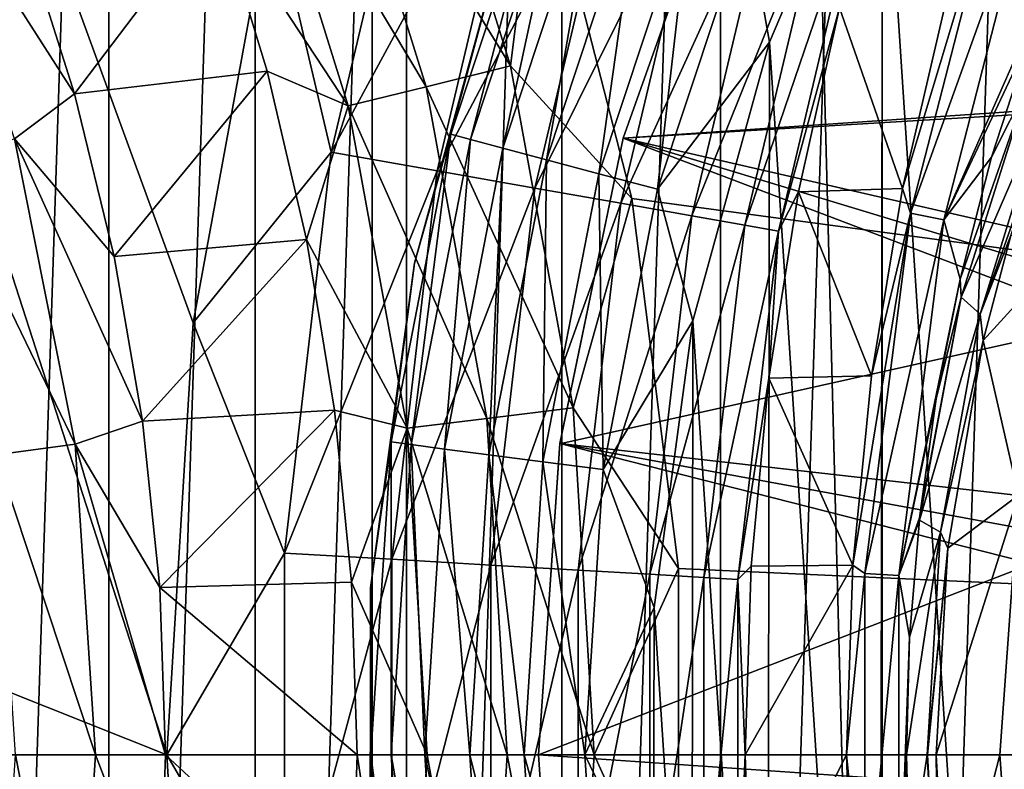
# Model space of a CAD drawing. Header units: millimetres. Extents: x -60 to 60, y -60 to 60.
# Tile 290 of 367: x 47.15 to 48.86, y -0.03 to 1.27. Entities that reach past the tile are written whole.
import ezdxf

# ---------------------------------------------------------------- set-up
doc = ezdxf.new("R2010")
doc.units = ezdxf.units.MM
doc.header["$LTSCALE"] = 81.481481
for name, color, linetype in [('142', 7, 'CONTINUOUS'), ('143', 7, 'CONTINUOUS'), ('144', 7, 'CONTINUOUS'), ('184', 7, 'CONTINUOUS'), ('186', 7, 'CONTINUOUS'), ('191', 7, 'CONTINUOUS'), ('193', 7, 'CONTINUOUS'), ('194', 7, 'CONTINUOUS'), ('209', 7, 'CONTINUOUS'), ('229', 7, 'CONTINUOUS'), ('233', 7, 'CONTINUOUS'), ('236', 7, 'CONTINUOUS'), ('239', 7, 'CONTINUOUS'), ('3', 7, 'CONTINUOUS'), ('325', 7, 'CONTINUOUS'), ('328', 7, 'CONTINUOUS'), ('329', 7, 'CONTINUOUS'), ('331', 7, 'CONTINUOUS'), ('332', 7, 'CONTINUOUS'), ('34', 7, 'CONTINUOUS'), ('42', 7, 'CONTINUOUS'), ('87', 7, 'CONTINUOUS'), ('9', 7, 'CONTINUOUS')]:
    doc.layers.add(name, color=color, linetype=linetype)

msp = doc.modelspace()

# ---------------------------------------------------------------- linework, layer by layer
at = {"layer": '142', "color": 7, "linetype": 'Continuous', "true_color": 0xf5f5f5}
msp.add_3dface([(48.8478, 0, 16.8), (48.8799, -0.4486, 16.8), (48.8799, 0.4486, 16.8), (48.8478, 0, 16.8)], dxfattribs=at)
at = {"layer": '143', "color": 7, "linetype": 'Continuous', "true_color": 0xf5f5f5}
for points in [[(48.8192, 0.716, 13.7037), (48.9755, 0.8881, 16.8), (48.8668, 0.8979, 13.7342), (48.8192, 0.716, 13.7037)], [(48.8799, 0.4486, 16.8), (48.9755, 0.8881, 16.8), (48.8192, 0.716, 13.7037), (48.8799, 0.4486, 16.8)], [(48.7578, 0.3573, 13.6617), (48.8799, 0.4486, 16.8), (48.8192, 0.716, 13.7037), (48.7578, 0.3573, 13.6617)], [(48.8478, 0, 16.8), (48.8799, 0.4486, 16.8), (48.7377, 0, 13.6472), (48.8478, 0, 16.8)], [(48.7377, 0, 13.6472), (48.8799, 0.4486, 16.8), (48.7578, 0.3573, 13.6617), (48.7377, 0, 13.6472)]]:
    msp.add_3dface(points, dxfattribs=at)
at = {"layer": '144', "color": 7, "linetype": 'Continuous', "true_color": 0xf5f5f5}
for points in [[(48.8478, 0, 16.8), (48.7377, 0, 13.6472), (48.7574, -0.3533, 13.6614), (48.8478, 0, 16.8)], [(48.8799, -0.4486, 16.8), (48.8478, 0, 16.8), (48.7574, -0.3533, 13.6614), (48.8799, -0.4486, 16.8)]]:
    msp.add_3dface(points, dxfattribs=at)
at = {"layer": '184', "color": 7, "linetype": 'Continuous', "true_color": 0xf5f5f5}
for points in [[(48.7538, 1.2985, 13.0175), (48.5708, 1.2913, 2.9825), (48.6793, 0.9788, 13.0175), (48.7538, 1.2985, 13.0175)], [(48.5708, 1.2913, 2.9825), (48.4997, 0.9729, 2.9825), (48.6793, 0.9788, 13.0175), (48.5708, 1.2913, 2.9825)], [(48.4997, 0.9729, 2.9825), (48.4486, 0.6508, 2.9825), (48.6258, 0.6549, 13.0175), (48.4997, 0.9729, 2.9825)], [(48.6793, 0.9788, 13.0175), (48.4997, 0.9729, 2.9825), (48.6258, 0.6549, 13.0175), (48.6793, 0.9788, 13.0175)], [(48.4486, 0.6508, 2.9825), (48.4179, 0.326, 2.9825), (48.5936, 0.3281, 13.0175), (48.4486, 0.6508, 2.9825)], [(48.6258, 0.6549, 13.0175), (48.4486, 0.6508, 2.9825), (48.5936, 0.3281, 13.0175), (48.6258, 0.6549, 13.0175)], [(48.5936, 0.3281, 13.0175), (48.4077, 0, 2.9825), (48.5828, 0, 13.0175), (48.5936, 0.3281, 13.0175)], [(48.4179, 0.326, 2.9825), (48.4077, 0, 2.9825), (48.5936, 0.3281, 13.0175), (48.4179, 0.326, 2.9825)], [(48.4077, 0, 2.9825), (48.4179, -0.326, 2.9825), (48.5828, 0, 13.0175), (48.4077, 0, 2.9825)], [(48.5828, 0, 13.0175), (48.4179, -0.326, 2.9825), (48.5936, -0.3281, 13.0175), (48.5828, 0, 13.0175)]]:
    msp.add_3dface(points, dxfattribs=at)
at = {"layer": '186', "color": 7, "linetype": 'Continuous', "true_color": 0xf5f5f5}
for points in [[(47.8528, 1.7206, 2.0188), (47.5878, 1.4819, 2), (47.6919, 1.0418, 2.0188), (47.8528, 1.7206, 2.0188)], [(47.8528, 1.7206, 2.0188), (47.6919, 1.0418, 2.0188), (48.0309, 1.6673, 2.0745), (47.8528, 1.7206, 2.0188)], [(48.0309, 1.6673, 2.0745), (47.6919, 1.0418, 2.0188), (47.875, 1.0095, 2.0745), (48.0309, 1.6673, 2.0745)], [(48.0309, 1.6673, 2.0745), (47.875, 1.0095, 2.0745), (48.1953, 1.6181, 2.1651), (48.0309, 1.6673, 2.0745)], [(48.1953, 1.6181, 2.1651), (47.875, 1.0095, 2.0745), (48.044, 0.9797, 2.1651), (48.1953, 1.6181, 2.1651)], [(48.1953, 1.6181, 2.1651), (48.044, 0.9797, 2.1651), (48.3398, 1.5748, 2.2872), (48.1953, 1.6181, 2.1651)], [(48.3398, 1.5748, 2.2872), (48.044, 0.9797, 2.1651), (48.1926, 0.9535, 2.2872), (48.3398, 1.5748, 2.2872)], [(48.3398, 1.5748, 2.2872), (48.1926, 0.9535, 2.2872), (48.4591, 1.5391, 2.436), (48.3398, 1.5748, 2.2872)], [(48.4591, 1.5391, 2.436), (48.1926, 0.9535, 2.2872), (48.3152, 0.9319, 2.436), (48.4591, 1.5391, 2.436)], [(48.4591, 1.5391, 2.436), (48.3152, 0.9319, 2.436), (48.5485, 1.5123, 2.6061), (48.4591, 1.5391, 2.436)], [(48.5485, 1.5123, 2.6061), (48.3152, 0.9319, 2.436), (48.4071, 0.9156, 2.6061), (48.5485, 1.5123, 2.6061)], [(48.5485, 1.5123, 2.6061), (48.4071, 0.9156, 2.6061), (48.6048, 1.4955, 2.7911), (48.5485, 1.5123, 2.6061)], [(47.5878, 1.4819, 2), (47.453, 0.7464, 2), (47.6919, 1.0418, 2.0188), (47.5878, 1.4819, 2)], [(48.6048, 1.4955, 2.7911), (48.4071, 0.9156, 2.6061), (48.465, 0.9054, 2.7911), (48.6048, 1.4955, 2.7911)], [(48.5708, 1.2913, 2.9825), (48.6048, 1.4955, 2.7911), (48.465, 0.9054, 2.7911), (48.5708, 1.2913, 2.9825)], [(48.4997, 0.9729, 2.9825), (48.5708, 1.2913, 2.9825), (48.465, 0.9054, 2.7911), (48.4997, 0.9729, 2.9825)], [(47.6919, 1.0418, 2.0188), (47.453, 0.7464, 2), (47.6109, 0.3488, 2.0188), (47.6919, 1.0418, 2.0188)], [(47.6919, 1.0418, 2.0188), (47.6109, 0.3488, 2.0188), (47.875, 1.0095, 2.0745), (47.6919, 1.0418, 2.0188)], [(47.875, 1.0095, 2.0745), (47.6109, 0.3488, 2.0188), (47.7965, 0.338, 2.0745), (47.875, 1.0095, 2.0745)], [(47.875, 1.0095, 2.0745), (47.7965, 0.338, 2.0745), (48.044, 0.9797, 2.1651), (47.875, 1.0095, 2.0745)], [(48.044, 0.9797, 2.1651), (47.7965, 0.338, 2.0745), (47.9678, 0.328, 2.1651), (48.044, 0.9797, 2.1651)], [(48.044, 0.9797, 2.1651), (47.9678, 0.328, 2.1651), (48.1926, 0.9535, 2.2872), (48.044, 0.9797, 2.1651)], [(48.4486, 0.6508, 2.9825), (48.4997, 0.9729, 2.9825), (48.465, 0.9054, 2.7911), (48.4486, 0.6508, 2.9825)], [(48.1926, 0.9535, 2.2872), (47.9678, 0.328, 2.1651), (48.1185, 0.3193, 2.2872), (48.1926, 0.9535, 2.2872)], [(48.1926, 0.9535, 2.2872), (48.1185, 0.3193, 2.2872), (48.3152, 0.9319, 2.436), (48.1926, 0.9535, 2.2872)], [(48.3152, 0.9319, 2.436), (48.1185, 0.3193, 2.2872), (48.2427, 0.312, 2.436), (48.3152, 0.9319, 2.436)], [(48.3152, 0.9319, 2.436), (48.2427, 0.312, 2.436), (48.4071, 0.9156, 2.6061), (48.3152, 0.9319, 2.436)], [(48.4071, 0.9156, 2.6061), (48.2427, 0.312, 2.436), (48.3359, 0.3066, 2.6061), (48.4071, 0.9156, 2.6061)], [(48.4071, 0.9156, 2.6061), (48.3359, 0.3066, 2.6061), (48.465, 0.9054, 2.7911), (48.4071, 0.9156, 2.6061)], [(48.465, 0.9054, 2.7911), (48.3359, 0.3066, 2.6061), (48.3946, 0.3032, 2.7911), (48.465, 0.9054, 2.7911)], [(48.4486, 0.6508, 2.9825), (48.465, 0.9054, 2.7911), (48.3946, 0.3032, 2.7911), (48.4486, 0.6508, 2.9825)], [(47.453, 0.7464, 2), (47.4078, 0, 2), (47.6109, 0.3488, 2.0188), (47.453, 0.7464, 2)], [(48.4179, 0.326, 2.9825), (48.4486, 0.6508, 2.9825), (48.3946, 0.3032, 2.7911), (48.4179, 0.326, 2.9825)], [(47.6109, 0.3488, 2.0188), (47.4078, 0, 2), (47.6109, -0.3488, 2.0188), (47.6109, 0.3488, 2.0188)], [(47.6109, 0.3488, 2.0188), (47.6109, -0.3488, 2.0188), (47.7965, 0.338, 2.0745), (47.6109, 0.3488, 2.0188)], [(47.7965, 0.338, 2.0745), (47.6109, -0.3488, 2.0188), (47.7965, -0.338, 2.0745), (47.7965, 0.338, 2.0745)], [(47.7965, 0.338, 2.0745), (47.7965, -0.338, 2.0745), (47.9678, 0.328, 2.1651), (47.7965, 0.338, 2.0745)], [(47.9678, 0.328, 2.1651), (47.7965, -0.338, 2.0745), (47.9678, -0.328, 2.1651), (47.9678, 0.328, 2.1651)], [(47.9678, 0.328, 2.1651), (47.9678, -0.328, 2.1651), (48.1185, 0.3193, 2.2872), (47.9678, 0.328, 2.1651)], [(48.4077, 0, 2.9825), (48.4179, 0.326, 2.9825), (48.3946, 0.3032, 2.7911), (48.4077, 0, 2.9825)], [(48.1185, 0.3193, 2.2872), (47.9678, -0.328, 2.1651), (48.1185, -0.3193, 2.2872), (48.1185, 0.3193, 2.2872)], [(48.1185, 0.3193, 2.2872), (48.1185, -0.3193, 2.2872), (48.2427, 0.312, 2.436), (48.1185, 0.3193, 2.2872)], [(48.2427, 0.312, 2.436), (48.1185, -0.3193, 2.2872), (48.2427, -0.312, 2.436), (48.2427, 0.312, 2.436)], [(48.2427, 0.312, 2.436), (48.2427, -0.312, 2.436), (48.3359, 0.3066, 2.6061), (48.2427, 0.312, 2.436)], [(48.3359, 0.3066, 2.6061), (48.2427, -0.312, 2.436), (48.3359, -0.3066, 2.6061), (48.3359, 0.3066, 2.6061)], [(48.3359, 0.3066, 2.6061), (48.3359, -0.3066, 2.6061), (48.3946, 0.3032, 2.7911), (48.3359, 0.3066, 2.6061)], [(48.3946, 0.3032, 2.7911), (48.3359, -0.3066, 2.6061), (48.3946, -0.3032, 2.7911), (48.3946, 0.3032, 2.7911)], [(48.4077, 0, 2.9825), (48.3946, 0.3032, 2.7911), (48.3946, -0.3032, 2.7911), (48.4077, 0, 2.9825)], [(47.4078, 0, 2), (47.453, -0.7464, 2), (47.6109, -0.3488, 2.0188), (47.4078, 0, 2)], [(48.4179, -0.326, 2.9825), (48.4077, 0, 2.9825), (48.3946, -0.3032, 2.7911), (48.4179, -0.326, 2.9825)]]:
    msp.add_3dface(points, dxfattribs=at)
at = {"layer": '191', "color": 7, "linetype": 'Continuous', "true_color": 0xf5f5f5}
for points in [[(48.6793, 0.9788, 13.0175), (48.6932, 0.936, 13.2089), (48.8492, 1.5436, 13.2089), (48.6793, 0.9788, 13.0175)], [(48.7538, 1.2985, 13.0175), (48.6793, 0.9788, 13.0175), (48.8492, 1.5436, 13.2089), (48.7538, 1.2985, 13.0175)], [(48.6932, 0.936, 13.2089), (48.9051, 1.5255, 13.3939), (48.8492, 1.5436, 13.2089), (48.6932, 0.936, 13.2089)], [(48.751, 0.925, 13.3939), (48.9051, 1.5255, 13.3939), (48.6932, 0.936, 13.2089), (48.751, 0.925, 13.3939)], [(48.751, 0.925, 13.3939), (48.9696, 1.4195, 13.5639), (48.9051, 1.5255, 13.3939), (48.751, 0.925, 13.3939)], [(48.903, 1.2469, 13.5388), (48.9696, 1.4195, 13.5639), (48.751, 0.925, 13.3939), (48.903, 1.2469, 13.5388)], [(48.8336, 1.0329, 13.5108), (48.903, 1.2469, 13.5388), (48.751, 0.925, 13.3939), (48.8336, 1.0329, 13.5108)], [(48.7789, 0.8219, 13.4871), (48.8336, 1.0329, 13.5108), (48.751, 0.925, 13.3939), (48.7789, 0.8219, 13.4871)], [(48.6793, 0.9788, 13.0175), (48.6258, 0.6549, 13.0175), (48.6932, 0.936, 13.2089), (48.6793, 0.9788, 13.0175)], [(48.6258, 0.6549, 13.0175), (48.5936, 0.3281, 13.0175), (48.6932, 0.936, 13.2089), (48.6258, 0.6549, 13.0175)], [(48.5936, 0.3281, 13.0175), (48.6146, 0.3137, 13.2089), (48.6932, 0.936, 13.2089), (48.5936, 0.3281, 13.0175)], [(48.6146, 0.3137, 13.2089), (48.751, 0.925, 13.3939), (48.6932, 0.936, 13.2089), (48.6146, 0.3137, 13.2089)], [(48.6733, 0.31, 13.3939), (48.751, 0.925, 13.3939), (48.6146, 0.3137, 13.2089), (48.6733, 0.31, 13.3939)], [(48.6733, 0.31, 13.3939), (48.7789, 0.8219, 13.4871), (48.751, 0.925, 13.3939), (48.6733, 0.31, 13.3939)], [(48.7379, 0.6154, 13.4683), (48.7789, 0.8219, 13.4871), (48.6733, 0.31, 13.3939), (48.7379, 0.6154, 13.4683)], [(48.709, 0.4094, 13.4544), (48.7379, 0.6154, 13.4683), (48.6733, 0.31, 13.3939), (48.709, 0.4094, 13.4544)], [(48.7086, 0.4056, 13.4542), (48.709, 0.4094, 13.4544), (48.6733, 0.31, 13.3939), (48.7086, 0.4056, 13.4542)], [(48.6918, 0.2034, 13.4459), (48.7086, 0.4056, 13.4542), (48.6733, 0.31, 13.3939), (48.6918, 0.2034, 13.4459)], [(48.5936, 0.3281, 13.0175), (48.5828, 0, 13.0175), (48.6146, 0.3137, 13.2089), (48.5936, 0.3281, 13.0175)], [(48.5828, 0, 13.0175), (48.6146, -0.3137, 13.2089), (48.6146, 0.3137, 13.2089), (48.5828, 0, 13.0175)], [(48.6146, -0.3137, 13.2089), (48.6733, 0.31, 13.3939), (48.6146, 0.3137, 13.2089), (48.6146, -0.3137, 13.2089)], [(48.6733, -0.31, 13.3939), (48.6733, 0.31, 13.3939), (48.6146, -0.3137, 13.2089), (48.6733, -0.31, 13.3939)], [(48.6733, -0.31, 13.3939), (48.6918, 0.2034, 13.4459), (48.6733, 0.31, 13.3939), (48.6733, -0.31, 13.3939)], [(48.6862, 0, 13.4431), (48.6918, 0.2034, 13.4459), (48.6733, -0.31, 13.3939), (48.6862, 0, 13.4431)], [(48.5828, 0, 13.0175), (48.5936, -0.3281, 13.0175), (48.6146, -0.3137, 13.2089), (48.5828, 0, 13.0175)], [(48.6917, -0.2016, 13.4459), (48.6862, 0, 13.4431), (48.6733, -0.31, 13.3939), (48.6917, -0.2016, 13.4459)]]:
    msp.add_3dface(points, dxfattribs=at)
at = {"layer": '193', "color": 7, "linetype": 'Continuous', "true_color": 0xf5f5f5}
for points in [[(48.6862, 0, 13.4431), (48.6917, -0.2016, 13.4459), (48.722, 0, 13.5394), (48.6862, 0, 13.4431)], [(48.722, 0, 13.5394), (48.6917, -0.2016, 13.4459), (48.7423, -0.3596, 13.5536), (48.722, 0, 13.5394)], [(48.722, 0, 13.5394), (48.7423, -0.3596, 13.5536), (48.7228, 0, 13.5424), (48.722, 0, 13.5394)], [(48.7423, -0.3596, 13.5536), (48.7377, 0, 13.6472), (48.7228, 0, 13.5424), (48.7423, -0.3596, 13.5536)], [(48.7574, -0.3533, 13.6614), (48.7377, 0, 13.6472), (48.7423, -0.3596, 13.5536), (48.7574, -0.3533, 13.6614)]]:
    msp.add_3dface(points, dxfattribs=at)
at = {"layer": '194', "color": 7, "linetype": 'Continuous', "true_color": 0xf5f5f5}
for points in [[(48.903, 1.2469, 13.5388), (48.8336, 1.0329, 13.5108), (48.8972, 1.1597, 13.5688), (48.903, 1.2469, 13.5388)], [(48.8972, 1.1597, 13.5688), (48.7789, 0.8219, 13.4871), (48.7811, 0.7913, 13.5008), (48.8972, 1.1597, 13.5688)], [(48.8336, 1.0329, 13.5108), (48.7789, 0.8219, 13.4871), (48.8972, 1.1597, 13.5688), (48.8336, 1.0329, 13.5108)], [(48.8972, 1.1597, 13.5688), (48.7811, 0.7913, 13.5008), (48.9252, 1.1232, 13.6683), (48.8972, 1.1597, 13.5688)], [(48.9252, 1.1232, 13.6683), (48.7811, 0.7913, 13.5008), (48.8139, 0.7616, 13.6012), (48.9252, 1.1232, 13.6683)], [(48.927, 1.0822, 13.7706), (48.9252, 1.1232, 13.6683), (48.8139, 0.7616, 13.6012), (48.927, 1.0822, 13.7706)], [(48.8668, 0.8979, 13.7342), (48.927, 1.0822, 13.7706), (48.8139, 0.7616, 13.6012), (48.8668, 0.8979, 13.7342)], [(48.8192, 0.716, 13.7037), (48.8668, 0.8979, 13.7342), (48.8139, 0.7616, 13.6012), (48.8192, 0.716, 13.7037)], [(48.7789, 0.8219, 13.4871), (48.7379, 0.6154, 13.4683), (48.7811, 0.7913, 13.5008), (48.7789, 0.8219, 13.4871)], [(48.7811, 0.7913, 13.5008), (48.7086, 0.4056, 13.4542), (48.8139, 0.7616, 13.6012), (48.7811, 0.7913, 13.5008)], [(48.709, 0.4094, 13.4544), (48.7086, 0.4056, 13.4542), (48.7811, 0.7913, 13.5008), (48.709, 0.4094, 13.4544)], [(48.7379, 0.6154, 13.4683), (48.709, 0.4094, 13.4544), (48.7811, 0.7913, 13.5008), (48.7379, 0.6154, 13.4683)], [(48.8139, 0.7616, 13.6012), (48.7086, 0.4056, 13.4542), (48.7453, 0.3851, 13.5557), (48.8139, 0.7616, 13.6012)], [(48.8192, 0.716, 13.7037), (48.8139, 0.7616, 13.6012), (48.7453, 0.3851, 13.5557), (48.8192, 0.716, 13.7037)], [(48.7578, 0.3573, 13.6617), (48.8192, 0.716, 13.7037), (48.7453, 0.3851, 13.5557), (48.7578, 0.3573, 13.6617)], [(48.7086, 0.4056, 13.4542), (48.6918, 0.2034, 13.4459), (48.7453, 0.3851, 13.5557), (48.7086, 0.4056, 13.4542)], [(48.6918, 0.2034, 13.4459), (48.6862, 0, 13.4431), (48.7453, 0.3851, 13.5557), (48.6918, 0.2034, 13.4459)], [(48.6862, 0, 13.4431), (48.722, 0, 13.5394), (48.7453, 0.3851, 13.5557), (48.6862, 0, 13.4431)], [(48.722, 0, 13.5394), (48.7578, 0.3573, 13.6617), (48.7453, 0.3851, 13.5557), (48.722, 0, 13.5394)], [(48.7578, 0.3573, 13.6617), (48.722, 0, 13.5394), (48.7228, 0, 13.5424), (48.7578, 0.3573, 13.6617)], [(48.7377, 0, 13.6472), (48.7578, 0.3573, 13.6617), (48.7228, 0, 13.5424), (48.7377, 0, 13.6472)]]:
    msp.add_3dface(points, dxfattribs=at)
at = {"layer": '209', "color": 151, "linetype": 'Continuous', "true_color": 0x7dbfed}
for points in [[(46.0737, 33.4741, 28.5), (47.7624, -31.017, 28.5), (47.7624, 31.017, 28.5), (46.0737, 33.4741, 28.5)], [(46.0737, -33.4741, 28.5), (47.7624, -31.017, 28.5), (46.0737, 33.4741, 28.5), (46.0737, -33.4741, 28.5)], [(47.7624, 31.017, 28.5), (49.3203, -28.4747, 28.5), (49.3203, 28.4747, 28.5), (47.7624, 31.017, 28.5)], [(47.7624, -31.017, 28.5), (49.3203, -28.4747, 28.5), (47.7624, 31.017, 28.5), (47.7624, -31.017, 28.5)]]:
    msp.add_3dface(points, dxfattribs=at)
at = {"layer": '229', "color": 151, "linetype": 'Continuous', "true_color": 0x7dbfed}
for points in [[(48.6446, -4.3016, 17.3), (48.9277, 4.3483, 17.3), (48.9277, -4.3483, 17.3), (48.6446, -4.3016, 17.3)], [(48.6446, 4.3016, 17.3), (48.9277, 4.3483, 17.3), (48.6446, -4.3016, 17.3), (48.6446, 4.3016, 17.3)], [(48.365, -4.2364, 17.3), (48.6446, 4.3016, 17.3), (48.6446, -4.3016, 17.3), (48.365, -4.2364, 17.3)], [(48.365, 4.2364, 17.3), (48.6446, 4.3016, 17.3), (48.365, -4.2364, 17.3), (48.365, 4.2364, 17.3)], [(48.0904, 4.1531, 17.3), (48.365, 4.2364, 17.3), (48.0904, -4.1531, 17.3), (48.0904, 4.1531, 17.3)], [(48.0904, -4.1531, 17.3), (48.365, 4.2364, 17.3), (48.365, -4.2364, 17.3), (48.0904, -4.1531, 17.3)], [(47.8218, 4.052, 17.3), (48.0904, 4.1531, 17.3), (47.8218, -4.052, 17.3), (47.8218, 4.052, 17.3)], [(47.8218, -4.052, 17.3), (48.0904, 4.1531, 17.3), (48.0904, -4.1531, 17.3), (47.8218, -4.052, 17.3)], [(47.5604, 3.9336, 17.3), (47.8218, 4.052, 17.3), (47.5604, -3.9336, 17.3), (47.5604, 3.9336, 17.3)], [(47.5604, -3.9336, 17.3), (47.8218, 4.052, 17.3), (47.8218, -4.052, 17.3), (47.5604, -3.9336, 17.3)], [(47.3072, 3.7983, 17.3), (47.5604, 3.9336, 17.3), (47.3072, -3.7983, 17.3), (47.3072, 3.7983, 17.3)], [(47.3072, -3.7983, 17.3), (47.5604, 3.9336, 17.3), (47.5604, -3.9336, 17.3), (47.3072, -3.7983, 17.3)], [(47.0635, 3.6467, 17.3), (47.3072, 3.7983, 17.3), (47.0635, -3.6467, 17.3), (47.0635, 3.6467, 17.3)], [(47.0635, -3.6467, 17.3), (47.3072, 3.7983, 17.3), (47.3072, -3.7983, 17.3), (47.0635, -3.6467, 17.3)]]:
    msp.add_3dface(points, dxfattribs=at)
at = {"layer": '233', "color": 151, "linetype": 'Continuous', "true_color": 0x7dbfed}
for points in [[(47.8359, 0.8501, 22.5384), (47.9847, 1.3928, 21.5571), (47.9859, 1.3963, 22.5407), (47.8359, 0.8501, 22.5384)], [(47.835, 0.8457, 21.5571), (47.9847, 1.3928, 21.5571), (47.8359, 0.8501, 22.5384), (47.835, 0.8457, 21.5571)], [(47.7595, 0.2836, 21.5571), (47.835, 0.8457, 21.5571), (47.7598, 0.2888, 22.5372), (47.7595, 0.2836, 21.5571)], [(47.7598, 0.2888, 22.5372), (47.835, 0.8457, 21.5571), (47.8359, 0.8501, 22.5384), (47.7598, 0.2888, 22.5372)], [(47.7591, -0.2777, 22.5372), (47.7595, 0.2836, 21.5571), (47.7598, 0.2888, 22.5372), (47.7591, -0.2777, 22.5372)], [(47.7595, -0.2836, 21.5571), (47.7595, 0.2836, 21.5571), (47.7591, -0.2777, 22.5372), (47.7595, -0.2836, 21.5571)]]:
    msp.add_3dface(points, dxfattribs=at)
at = {"layer": '236', "color": 151, "linetype": 'Continuous', "true_color": 0x7dbfed}
for points in [[(48.6447, 1.6921, 23.044), (48.8995, 2.1221, 23.0485), (48.894, -2.1141, 23.0484), (48.6447, 1.6921, 23.044)], [(48.4494, 1.232, 23.0406), (48.6447, 1.6921, 23.044), (48.6403, -1.6834, 23.0439), (48.4494, 1.232, 23.0406)], [(48.6403, -1.6834, 23.0439), (48.6447, 1.6921, 23.044), (48.894, -2.1141, 23.0484), (48.6403, -1.6834, 23.0439)], [(48.317, 0.7501, 23.0383), (48.4494, 1.232, 23.0406), (48.4462, -1.2228, 23.0406), (48.317, 0.7501, 23.0383)], [(48.4462, -1.2228, 23.0406), (48.4494, 1.232, 23.0406), (48.6403, -1.6834, 23.0439), (48.4462, -1.2228, 23.0406)], [(48.2499, 0.2548, 23.0371), (48.317, 0.7501, 23.0383), (48.3151, -0.7405, 23.0383), (48.2499, 0.2548, 23.0371)], [(48.3151, -0.7405, 23.0383), (48.317, 0.7501, 23.0383), (48.4462, -1.2228, 23.0406), (48.3151, -0.7405, 23.0383)], [(48.2493, -0.245, 23.0371), (48.2499, 0.2548, 23.0371), (48.3151, -0.7405, 23.0383), (48.2493, -0.245, 23.0371)]]:
    msp.add_3dface(points, dxfattribs=at)
at = {"layer": '239', "color": 151, "linetype": 'Continuous', "true_color": 0x7dbfed}
for points in [[(48.6447, 1.6921, 23.044), (48.4494, 1.232, 23.0406), (48.4115, 1.4465, 23.0274), (48.6447, 1.6921, 23.044)], [(48.0692, 1.5875, 22.6449), (47.9326, 1.0637, 22.7483), (47.8987, 1.073, 22.6419), (48.0692, 1.5875, 22.6449)], [(47.9859, 1.3963, 22.5407), (48.0692, 1.5875, 22.6449), (47.8987, 1.073, 22.6419), (47.9859, 1.3963, 22.5407)], [(48.1016, 1.5737, 22.7512), (47.9326, 1.0637, 22.7483), (48.0692, 1.5875, 22.6449), (48.1016, 1.5737, 22.7512)], [(48.1016, 1.5737, 22.7512), (47.9886, 1.0486, 22.8442), (47.9326, 1.0637, 22.7483), (48.1016, 1.5737, 22.7512)], [(48.1552, 1.5514, 22.8471), (47.9886, 1.0486, 22.8442), (48.1016, 1.5737, 22.7512), (48.1552, 1.5514, 22.8471)], [(48.1552, 1.5514, 22.8471), (48.0638, 1.0285, 22.9247), (47.9886, 1.0486, 22.8442), (48.1552, 1.5514, 22.8471)], [(48.2272, 1.5217, 22.9276), (48.0638, 1.0285, 22.9247), (48.1552, 1.5514, 22.8471), (48.2272, 1.5217, 22.9276)], [(48.2272, 1.5217, 22.9276), (48.1545, 1.0045, 22.9859), (48.0638, 1.0285, 22.9247), (48.2272, 1.5217, 22.9276)], [(48.3141, 1.4861, 22.9887), (48.1545, 1.0045, 22.9859), (48.2272, 1.5217, 22.9276), (48.3141, 1.4861, 22.9887)], [(48.3141, 1.4861, 22.9887), (48.2561, 0.9777, 23.0247), (48.1545, 1.0045, 22.9859), (48.3141, 1.4861, 22.9887)], [(48.4115, 1.4465, 23.0274), (48.2561, 0.9777, 23.0247), (48.3141, 1.4861, 22.9887), (48.4115, 1.4465, 23.0274)], [(48.4115, 1.4465, 23.0274), (48.4494, 1.232, 23.0406), (48.2561, 0.9777, 23.0247), (48.4115, 1.4465, 23.0274)], [(47.8359, 0.8501, 22.5384), (47.9859, 1.3963, 22.5407), (47.8987, 1.073, 22.6419), (47.8359, 0.8501, 22.5384)], [(48.4494, 1.232, 23.0406), (48.317, 0.7501, 23.0383), (48.2561, 0.9777, 23.0247), (48.4494, 1.232, 23.0406)], [(47.8987, 1.073, 22.6419), (47.8301, 0.5362, 22.7465), (47.7953, 0.5409, 22.6401), (47.8987, 1.073, 22.6419)], [(47.8359, 0.8501, 22.5384), (47.8987, 1.073, 22.6419), (47.7953, 0.5409, 22.6401), (47.8359, 0.8501, 22.5384)], [(47.9326, 1.0637, 22.7483), (47.8301, 0.5362, 22.7465), (47.8987, 1.073, 22.6419), (47.9326, 1.0637, 22.7483)], [(47.9326, 1.0637, 22.7483), (47.8875, 0.5286, 22.8424), (47.8301, 0.5362, 22.7465), (47.9326, 1.0637, 22.7483)], [(47.9886, 1.0486, 22.8442), (47.8875, 0.5286, 22.8424), (47.9326, 1.0637, 22.7483), (47.9886, 1.0486, 22.8442)], [(47.9886, 1.0486, 22.8442), (47.9646, 0.5185, 22.923), (47.8875, 0.5286, 22.8424), (47.9886, 1.0486, 22.8442)], [(48.0638, 1.0285, 22.9247), (47.9646, 0.5185, 22.923), (47.9886, 1.0486, 22.8442), (48.0638, 1.0285, 22.9247)], [(48.0638, 1.0285, 22.9247), (48.0577, 0.5064, 22.9842), (47.9646, 0.5185, 22.923), (48.0638, 1.0285, 22.9247)], [(48.1545, 1.0045, 22.9859), (48.0577, 0.5064, 22.9842), (48.0638, 1.0285, 22.9247), (48.1545, 1.0045, 22.9859)], [(48.1545, 1.0045, 22.9859), (48.1619, 0.4929, 23.0231), (48.0577, 0.5064, 22.9842), (48.1545, 1.0045, 22.9859)], [(48.2561, 0.9777, 23.0247), (48.1619, 0.4929, 23.0231), (48.1545, 1.0045, 22.9859), (48.2561, 0.9777, 23.0247)], [(48.2561, 0.9777, 23.0247), (48.317, 0.7501, 23.0383), (48.1619, 0.4929, 23.0231), (48.2561, 0.9777, 23.0247)], [(47.7598, 0.2888, 22.5372), (47.8359, 0.8501, 22.5384), (47.7953, 0.5409, 22.6401), (47.7598, 0.2888, 22.5372)], [(48.317, 0.7501, 23.0383), (48.2499, 0.2548, 23.0371), (48.1619, 0.4929, 23.0231), (48.317, 0.7501, 23.0383)], [(47.7598, 0.2888, 22.5372), (47.7953, 0.5409, 22.6401), (47.7606, 0, 22.6395), (47.7598, 0.2888, 22.5372)], [(47.7953, 0.5409, 22.6401), (47.7957, 0, 22.7459), (47.7606, 0, 22.6395), (47.7953, 0.5409, 22.6401)], [(47.8301, 0.5362, 22.7465), (47.7957, 0, 22.7459), (47.7953, 0.5409, 22.6401), (47.8301, 0.5362, 22.7465)], [(47.8301, 0.5362, 22.7465), (47.8536, 0, 22.8418), (47.7957, 0, 22.7459), (47.8301, 0.5362, 22.7465)], [(47.8875, 0.5286, 22.8424), (47.8536, 0, 22.8418), (47.8301, 0.5362, 22.7465), (47.8875, 0.5286, 22.8424)], [(47.8875, 0.5286, 22.8424), (47.9314, 0, 22.9224), (47.8536, 0, 22.8418), (47.8875, 0.5286, 22.8424)], [(47.9646, 0.5185, 22.923), (47.9314, 0, 22.9224), (47.8875, 0.5286, 22.8424), (47.9646, 0.5185, 22.923)], [(47.9646, 0.5185, 22.923), (48.0252, 0, 22.9837), (47.9314, 0, 22.9224), (47.9646, 0.5185, 22.923)], [(48.0577, 0.5064, 22.9842), (48.0252, 0, 22.9837), (47.9646, 0.5185, 22.923), (48.0577, 0.5064, 22.9842)], [(48.0577, 0.5064, 22.9842), (48.1303, 0, 23.0225), (48.0252, 0, 22.9837), (48.0577, 0.5064, 22.9842)], [(48.1619, 0.4929, 23.0231), (48.1303, 0, 23.0225), (48.0577, 0.5064, 22.9842), (48.1619, 0.4929, 23.0231)], [(48.1619, 0.4929, 23.0231), (48.2499, 0.2548, 23.0371), (48.1303, 0, 23.0225), (48.1619, 0.4929, 23.0231)], [(47.7591, -0.2777, 22.5372), (47.7598, 0.2888, 22.5372), (47.7606, 0, 22.6395), (47.7591, -0.2777, 22.5372)], [(48.2499, 0.2548, 23.0371), (48.2493, -0.245, 23.0371), (48.1303, 0, 23.0225), (48.2499, 0.2548, 23.0371)], [(47.7591, -0.2777, 22.5372), (47.7606, 0, 22.6395), (47.7953, -0.5409, 22.6401), (47.7591, -0.2777, 22.5372)], [(47.7957, 0, 22.7459), (47.8301, -0.5362, 22.7465), (47.7606, 0, 22.6395), (47.7957, 0, 22.7459)], [(47.7606, 0, 22.6395), (47.8301, -0.5362, 22.7465), (47.7953, -0.5409, 22.6401), (47.7606, 0, 22.6395)], [(47.7957, 0, 22.7459), (47.8875, -0.5286, 22.8424), (47.8301, -0.5362, 22.7465), (47.7957, 0, 22.7459)], [(47.8536, 0, 22.8418), (47.8875, -0.5286, 22.8424), (47.7957, 0, 22.7459), (47.8536, 0, 22.8418)], [(47.9314, 0, 22.9224), (47.9646, -0.5185, 22.923), (47.8536, 0, 22.8418), (47.9314, 0, 22.9224)], [(47.8536, 0, 22.8418), (47.9646, -0.5185, 22.923), (47.8875, -0.5286, 22.8424), (47.8536, 0, 22.8418)], [(47.9314, 0, 22.9224), (48.0577, -0.5064, 22.9842), (47.9646, -0.5185, 22.923), (47.9314, 0, 22.9224)], [(48.0252, 0, 22.9837), (48.0577, -0.5064, 22.9842), (47.9314, 0, 22.9224), (48.0252, 0, 22.9837)], [(48.1303, 0, 23.0225), (48.1619, -0.4929, 23.0231), (48.0252, 0, 22.9837), (48.1303, 0, 23.0225)], [(48.0252, 0, 22.9837), (48.1619, -0.4929, 23.0231), (48.0577, -0.5064, 22.9842), (48.0252, 0, 22.9837)], [(48.1303, 0, 23.0225), (48.2493, -0.245, 23.0371), (48.1619, -0.4929, 23.0231), (48.1303, 0, 23.0225)]]:
    msp.add_3dface(points, dxfattribs=at)
at = {"layer": '3', "color": 7, "linetype": 'Continuous', "true_color": 0xf5f5f5}
for points in [[(55.2898, 2.9464, -3), (55.3683, 0, -3), (47.5035, 2.7496, -3), (55.2898, 2.9464, -3)], [(47.5035, 2.7496, -3), (55.3683, 0, -3), (47.8139, 2.1849, -3), (47.5035, 2.7496, -3)], [(47.8139, 2.1849, -3), (55.3683, 0, -3), (48.0512, 1.5857, -3), (47.8139, 2.1849, -3)], [(48.0512, 1.5857, -3), (55.3683, 0, -3), (48.2114, 0.9616, -3), (48.0512, 1.5857, -3)], [(48.2114, 0.9616, -3), (55.3683, 0, -3), (48.2922, 0.3222, -3), (48.2114, 0.9616, -3)], [(48.2922, 0.3222, -3), (55.3683, 0, -3), (48.2922, -0.3222, -3), (48.2922, 0.3222, -3)], [(55.3683, 0, -3), (55.2898, -2.9464, -3), (48.2922, -0.3222, -3), (55.3683, 0, -3)]]:
    msp.add_3dface(points, dxfattribs=at)
at = {"layer": '325', "linetype": 'Continuous'}
for points in [[(48.377, 1.5736, 21.4), (48.1965, 1.0656, 21.4), (55.623, 1.5736, 21.4), (48.377, 1.5736, 21.4)], [(55.623, 1.5736, 21.4), (48.1965, 1.0656, 21.4), (51.2783, 1.25, 21.4), (55.623, 1.5736, 21.4)], [(51.2783, 1.25, 21.4), (48.05, 0, 21.4), (50.5566, 0, 21.4), (51.2783, 1.25, 21.4)], [(48.0868, 0.5378, 21.4), (48.05, 0, 21.4), (51.2783, 1.25, 21.4), (48.0868, 0.5378, 21.4)], [(48.1965, 1.0656, 21.4), (48.0868, 0.5378, 21.4), (51.2783, 1.25, 21.4), (48.1965, 1.0656, 21.4)], [(48.05, 0, 21.4), (48.0868, -0.5378, 21.4), (50.5566, 0, 21.4), (48.05, 0, 21.4)], [(48.0868, -0.5378, 21.4), (48.1965, -1.0656, 21.4), (50.5566, 0, 21.4), (48.0868, -0.5378, 21.4)], [(50.5566, 0, 21.4), (48.1965, -1.0656, 21.4), (51.2783, -1.25, 21.4), (50.5566, 0, 21.4)]]:
    msp.add_3dface(points, dxfattribs=at)
at = {"layer": '328', "linetype": 'Continuous'}
for points in [[(48.05, 0, 21.05), (50.2061, -0.1486, 18.9), (48.0868, -0.5379, 21.05), (48.05, 0, 21.05)], [(50.2, 0, 18.9), (50.2061, -0.1486, 18.9), (48.05, 0, 21.05), (50.2, 0, 18.9)]]:
    msp.add_3dface(points, dxfattribs=at)
at = {"layer": '329', "linetype": 'Continuous'}
for points in [[(48.0868, -0.5378, 21.4), (48.05, 0, 21.4), (48.0868, -0.5379, 21.05), (48.0868, -0.5378, 21.4)], [(48.05, 0, 21.4), (48.05, 0, 21.05), (48.0868, -0.5379, 21.05), (48.05, 0, 21.4)]]:
    msp.add_3dface(points, dxfattribs=at)
at = {"layer": '331', "linetype": 'Continuous'}
for points in [[(48.9359, 2.4928, 21.05), (50.4931, 0.9845, 18.9), (48.625, 2.0524, 21.05), (48.9359, 2.4928, 21.05)], [(48.625, 2.0524, 21.05), (50.3516, 0.7231, 18.9), (48.377, 1.5737, 21.05), (48.625, 2.0524, 21.05)], [(50.4931, 0.9845, 18.9), (50.4169, 0.8567, 18.9), (48.625, 2.0524, 21.05), (50.4931, 0.9845, 18.9)], [(50.4169, 0.8567, 18.9), (50.3516, 0.7231, 18.9), (48.625, 2.0524, 21.05), (50.4169, 0.8567, 18.9)], [(48.377, 1.5737, 21.05), (50.2975, 0.5845, 18.9), (48.1965, 1.0657, 21.05), (48.377, 1.5737, 21.05)], [(50.3516, 0.7231, 18.9), (50.2975, 0.5845, 18.9), (48.377, 1.5737, 21.05), (50.3516, 0.7231, 18.9)], [(48.1965, 1.0657, 21.05), (50.2245, 0.2963, 18.9), (48.0868, 0.5379, 21.05), (48.1965, 1.0657, 21.05)], [(50.2975, 0.5845, 18.9), (50.2551, 0.4419, 18.9), (48.1965, 1.0657, 21.05), (50.2975, 0.5845, 18.9)], [(50.2551, 0.4419, 18.9), (50.2245, 0.2963, 18.9), (48.1965, 1.0657, 21.05), (50.2551, 0.4419, 18.9)], [(50.2, 0, 18.9), (48.05, 0, 21.05), (48.0868, 0.5379, 21.05), (50.2, 0, 18.9)], [(50.2245, 0.2963, 18.9), (50.2061, 0.1486, 18.9), (48.0868, 0.5379, 21.05), (50.2245, 0.2963, 18.9)], [(50.2061, 0.1486, 18.9), (50.2, 0, 18.9), (48.0868, 0.5379, 21.05), (50.2061, 0.1486, 18.9)]]:
    msp.add_3dface(points, dxfattribs=at)
at = {"layer": '332', "linetype": 'Continuous'}
for points in [[(48.377, 1.5736, 21.4), (48.377, 1.5737, 21.05), (48.1965, 1.0657, 21.05), (48.377, 1.5736, 21.4)], [(48.1965, 1.0656, 21.4), (48.377, 1.5736, 21.4), (48.1965, 1.0657, 21.05), (48.1965, 1.0656, 21.4)], [(48.1965, 1.0656, 21.4), (48.1965, 1.0657, 21.05), (48.0868, 0.5379, 21.05), (48.1965, 1.0656, 21.4)], [(48.0868, 0.5378, 21.4), (48.1965, 1.0656, 21.4), (48.0868, 0.5379, 21.05), (48.0868, 0.5378, 21.4)], [(48.05, 0, 21.05), (48.0868, 0.5378, 21.4), (48.0868, 0.5379, 21.05), (48.05, 0, 21.05)], [(48.05, 0, 21.4), (48.0868, 0.5378, 21.4), (48.05, 0, 21.05), (48.05, 0, 21.4)]]:
    msp.add_3dface(points, dxfattribs=at)
at = {"layer": '34', "color": 7, "linetype": 'Continuous', "true_color": 0xf5f5f5}
for points in [[(47.8229, 1.7643, -3.0154), (48.0017, 1.1907, -3.0154), (47.6825, 1.711, -3.061), (47.8229, 1.7643, -3.0154)], [(47.8229, 1.7643, -3.0154), (48.0512, 1.5857, -3), (48.0017, 1.1907, -3.0154), (47.8229, 1.7643, -3.0154)], [(47.6825, 1.711, -3.061), (47.8558, 1.1547, -3.061), (47.553, 1.6619, -3.135), (47.6825, 1.711, -3.061)], [(47.6825, 1.711, -3.061), (48.0017, 1.1907, -3.0154), (47.8558, 1.1547, -3.061), (47.6825, 1.711, -3.061)], [(47.4943, 1.4676, -3.2343), (47.553, 1.6619, -3.135), (47.7214, 1.1216, -3.135), (47.4943, 1.4676, -3.2343)], [(47.553, 1.6619, -3.135), (47.8558, 1.1547, -3.061), (47.7214, 1.1216, -3.135), (47.553, 1.6619, -3.135)], [(48.0512, 1.5857, -3), (48.2114, 0.9616, -3), (48.0017, 1.1907, -3.0154), (48.0512, 1.5857, -3)], [(47.5811, 1.1817, -3.2343), (47.4943, 1.4676, -3.2343), (47.7214, 1.1216, -3.135), (47.5811, 1.1817, -3.2343)], [(47.6489, 0.8907, -3.2343), (47.5811, 1.1817, -3.2343), (47.7214, 1.1216, -3.135), (47.6489, 0.8907, -3.2343)], [(48.0017, 1.1907, -3.0154), (48.11, 0.5997, -3.0154), (47.8558, 1.1547, -3.061), (48.0017, 1.1907, -3.0154)], [(48.0017, 1.1907, -3.0154), (48.2114, 0.9616, -3), (48.11, 0.5997, -3.0154), (48.0017, 1.1907, -3.0154)], [(47.8558, 1.1547, -3.061), (47.9608, 0.5816, -3.061), (47.7214, 1.1216, -3.135), (47.8558, 1.1547, -3.061)], [(47.8558, 1.1547, -3.061), (48.11, 0.5997, -3.0154), (47.9608, 0.5816, -3.061), (47.8558, 1.1547, -3.061)], [(47.6489, 0.8907, -3.2343), (47.7214, 1.1216, -3.135), (47.8234, 0.5649, -3.135), (47.6489, 0.8907, -3.2343)], [(47.7214, 1.1216, -3.135), (47.9608, 0.5816, -3.061), (47.8234, 0.5649, -3.135), (47.7214, 1.1216, -3.135)], [(48.2114, 0.9616, -3), (48.2922, 0.3222, -3), (48.11, 0.5997, -3.0154), (48.2114, 0.9616, -3)], [(47.6976, 0.5959, -3.2343), (47.6489, 0.8907, -3.2343), (47.8234, 0.5649, -3.135), (47.6976, 0.5959, -3.2343)], [(47.7269, 0.2986, -3.2343), (47.6976, 0.5959, -3.2343), (47.8234, 0.5649, -3.135), (47.7269, 0.2986, -3.2343)], [(48.11, 0.5997, -3.0154), (48.1462, 0, -3.0154), (47.9608, 0.5816, -3.061), (48.11, 0.5997, -3.0154)], [(48.11, 0.5997, -3.0154), (48.2922, 0.3222, -3), (48.1462, 0, -3.0154), (48.11, 0.5997, -3.0154)], [(47.9608, 0.5816, -3.061), (47.996, 0, -3.061), (47.8234, 0.5649, -3.135), (47.9608, 0.5816, -3.061)], [(47.9608, 0.5816, -3.061), (48.1462, 0, -3.0154), (47.996, 0, -3.061), (47.9608, 0.5816, -3.061)], [(47.7269, 0.2986, -3.2343), (47.8234, 0.5649, -3.135), (47.8576, 0, -3.135), (47.7269, 0.2986, -3.2343)], [(47.8234, 0.5649, -3.135), (47.996, 0, -3.061), (47.8576, 0, -3.135), (47.8234, 0.5649, -3.135)], [(48.2922, 0.3222, -3), (48.2922, -0.3222, -3), (48.1462, 0, -3.0154), (48.2922, 0.3222, -3)], [(47.7366, 0, -3.2343), (47.7269, 0.2986, -3.2343), (47.8576, 0, -3.135), (47.7366, 0, -3.2343)], [(47.7269, -0.2986, -3.2343), (47.7366, 0, -3.2343), (47.8234, -0.5649, -3.135), (47.7269, -0.2986, -3.2343)], [(47.7366, 0, -3.2343), (47.8576, 0, -3.135), (47.8234, -0.5649, -3.135), (47.7366, 0, -3.2343)], [(47.8576, 0, -3.135), (47.9608, -0.5816, -3.061), (47.8234, -0.5649, -3.135), (47.8576, 0, -3.135)], [(47.996, 0, -3.061), (47.9608, -0.5816, -3.061), (47.8576, 0, -3.135), (47.996, 0, -3.061)], [(47.996, 0, -3.061), (48.11, -0.5997, -3.0154), (47.9608, -0.5816, -3.061), (47.996, 0, -3.061)], [(48.1462, 0, -3.0154), (48.11, -0.5997, -3.0154), (47.996, 0, -3.061), (48.1462, 0, -3.0154)], [(48.1462, 0, -3.0154), (48.2922, -0.3222, -3), (48.11, -0.5997, -3.0154), (48.1462, 0, -3.0154)]]:
    msp.add_3dface(points, dxfattribs=at)
at = {"layer": '42', "color": 7, "linetype": 'Continuous', "true_color": 0xf5f5f5}
for points in [[(47.1608, 1.418, -3.5657), (47.2482, 1.1424, -3.5657), (46.9712, 1.5741, -3.665), (47.1608, 1.418, -3.5657)], [(47.2482, 1.1424, -3.5657), (47.1441, 1.0646, -3.665), (46.9712, 1.5741, -3.665), (47.2482, 1.1424, -3.5657)], [(47.2482, 1.1424, -3.5657), (47.3167, 0.8615, -3.5657), (47.1441, 1.0646, -3.665), (47.2482, 1.1424, -3.5657)], [(47.2491, 0.5369, -3.665), (47.0104, 1.0288, -3.739), (47.1441, 1.0646, -3.665), (47.2491, 0.5369, -3.665)], [(47.3167, 0.8615, -3.5657), (47.3658, 0.5766, -3.5657), (47.1441, 1.0646, -3.665), (47.3167, 0.8615, -3.5657)], [(47.3658, 0.5766, -3.5657), (47.2491, 0.5369, -3.665), (47.1441, 1.0646, -3.665), (47.3658, 0.5766, -3.5657)], [(47.1119, 0.5188, -3.739), (47.0104, 1.0288, -3.739), (47.2491, 0.5369, -3.665), (47.1119, 0.5188, -3.739)], [(47.3658, 0.5766, -3.5657), (47.3954, 0.289, -3.5657), (47.2491, 0.5369, -3.665), (47.3658, 0.5766, -3.5657)], [(47.2843, 0, -3.665), (47.1119, 0.5188, -3.739), (47.2491, 0.5369, -3.665), (47.2843, 0, -3.665)], [(47.3954, 0.289, -3.5657), (47.4053, 0, -3.5657), (47.2491, 0.5369, -3.665), (47.3954, 0.289, -3.5657)], [(47.4053, 0, -3.5657), (47.2843, 0, -3.665), (47.2491, 0.5369, -3.665), (47.4053, 0, -3.5657)], [(47.1459, 0, -3.739), (47.1119, 0.5188, -3.739), (47.2843, 0, -3.665), (47.1459, 0, -3.739)], [(47.1119, -0.5188, -3.739), (47.1459, 0, -3.739), (47.2491, -0.5369, -3.665), (47.1119, -0.5188, -3.739)], [(47.2491, -0.5369, -3.665), (47.1459, 0, -3.739), (47.2843, 0, -3.665), (47.2491, -0.5369, -3.665)], [(47.3954, -0.289, -3.5657), (47.2491, -0.5369, -3.665), (47.2843, 0, -3.665), (47.3954, -0.289, -3.5657)], [(47.4053, 0, -3.5657), (47.3954, -0.289, -3.5657), (47.2843, 0, -3.665), (47.4053, 0, -3.5657)]]:
    msp.add_3dface(points, dxfattribs=at)
at = {"layer": '87', "color": 7, "linetype": 'Continuous', "true_color": 0xf5f5f5}
for points in [[(47.4078, 0, 2), (45, 7.4591, 2), (46.1719, 0.492, 2), (47.4078, 0, 2)], [(47.453, 0.7464, 2), (45, 7.4591, 2), (47.4078, 0, 2), (47.453, 0.7464, 2)], [(47.5878, 1.4819, 2), (45, 7.4591, 2), (47.453, 0.7464, 2), (47.5878, 1.4819, 2)], [(46.2071, 0, 2), (47.4078, 0, 2), (46.1719, 0.492, 2), (46.2071, 0, 2)], [(46.1719, -0.492, 2), (49.3153, -7.4591, 2), (46.2071, 0, 2), (46.1719, -0.492, 2)], [(49.3153, -7.4591, 2), (47.5878, -1.4819, 2), (46.2071, 0, 2), (49.3153, -7.4591, 2)], [(47.5878, -1.4819, 2), (47.453, -0.7464, 2), (46.2071, 0, 2), (47.5878, -1.4819, 2)], [(47.453, -0.7464, 2), (47.4078, 0, 2), (46.2071, 0, 2), (47.453, -0.7464, 2)]]:
    msp.add_3dface(points, dxfattribs=at)
at = {"layer": '9', "color": 7, "linetype": 'Continuous', "true_color": 0xf5f5f5}
for points in [[(47.2482, 1.1424, -3.5657), (47.1608, 1.418, -3.5657), (47.4943, 1.4676, -3.2343), (47.2482, 1.1424, -3.5657)], [(47.5811, 1.1817, -3.2343), (47.2482, 1.1424, -3.5657), (47.4943, 1.4676, -3.2343), (47.5811, 1.1817, -3.2343)], [(47.3167, 0.8615, -3.5657), (47.2482, 1.1424, -3.5657), (47.5811, 1.1817, -3.2343), (47.3167, 0.8615, -3.5657)], [(47.6489, 0.8907, -3.2343), (47.3167, 0.8615, -3.5657), (47.5811, 1.1817, -3.2343), (47.6489, 0.8907, -3.2343)], [(47.3658, 0.5766, -3.5657), (47.3167, 0.8615, -3.5657), (47.6489, 0.8907, -3.2343), (47.3658, 0.5766, -3.5657)], [(47.6976, 0.5959, -3.2343), (47.3658, 0.5766, -3.5657), (47.6489, 0.8907, -3.2343), (47.6976, 0.5959, -3.2343)], [(47.3954, 0.289, -3.5657), (47.3658, 0.5766, -3.5657), (47.6976, 0.5959, -3.2343), (47.3954, 0.289, -3.5657)], [(47.7269, 0.2986, -3.2343), (47.3954, 0.289, -3.5657), (47.6976, 0.5959, -3.2343), (47.7269, 0.2986, -3.2343)], [(47.7366, 0, -3.2343), (47.3954, 0.289, -3.5657), (47.7269, 0.2986, -3.2343), (47.7366, 0, -3.2343)], [(47.4053, 0, -3.5657), (47.3954, 0.289, -3.5657), (47.7366, 0, -3.2343), (47.4053, 0, -3.5657)], [(47.3954, -0.289, -3.5657), (47.4053, 0, -3.5657), (47.7269, -0.2986, -3.2343), (47.3954, -0.289, -3.5657)], [(47.7269, -0.2986, -3.2343), (47.4053, 0, -3.5657), (47.7366, 0, -3.2343), (47.7269, -0.2986, -3.2343)]]:
    msp.add_3dface(points, dxfattribs=at)

doc.saveas('drawing.dxf')
